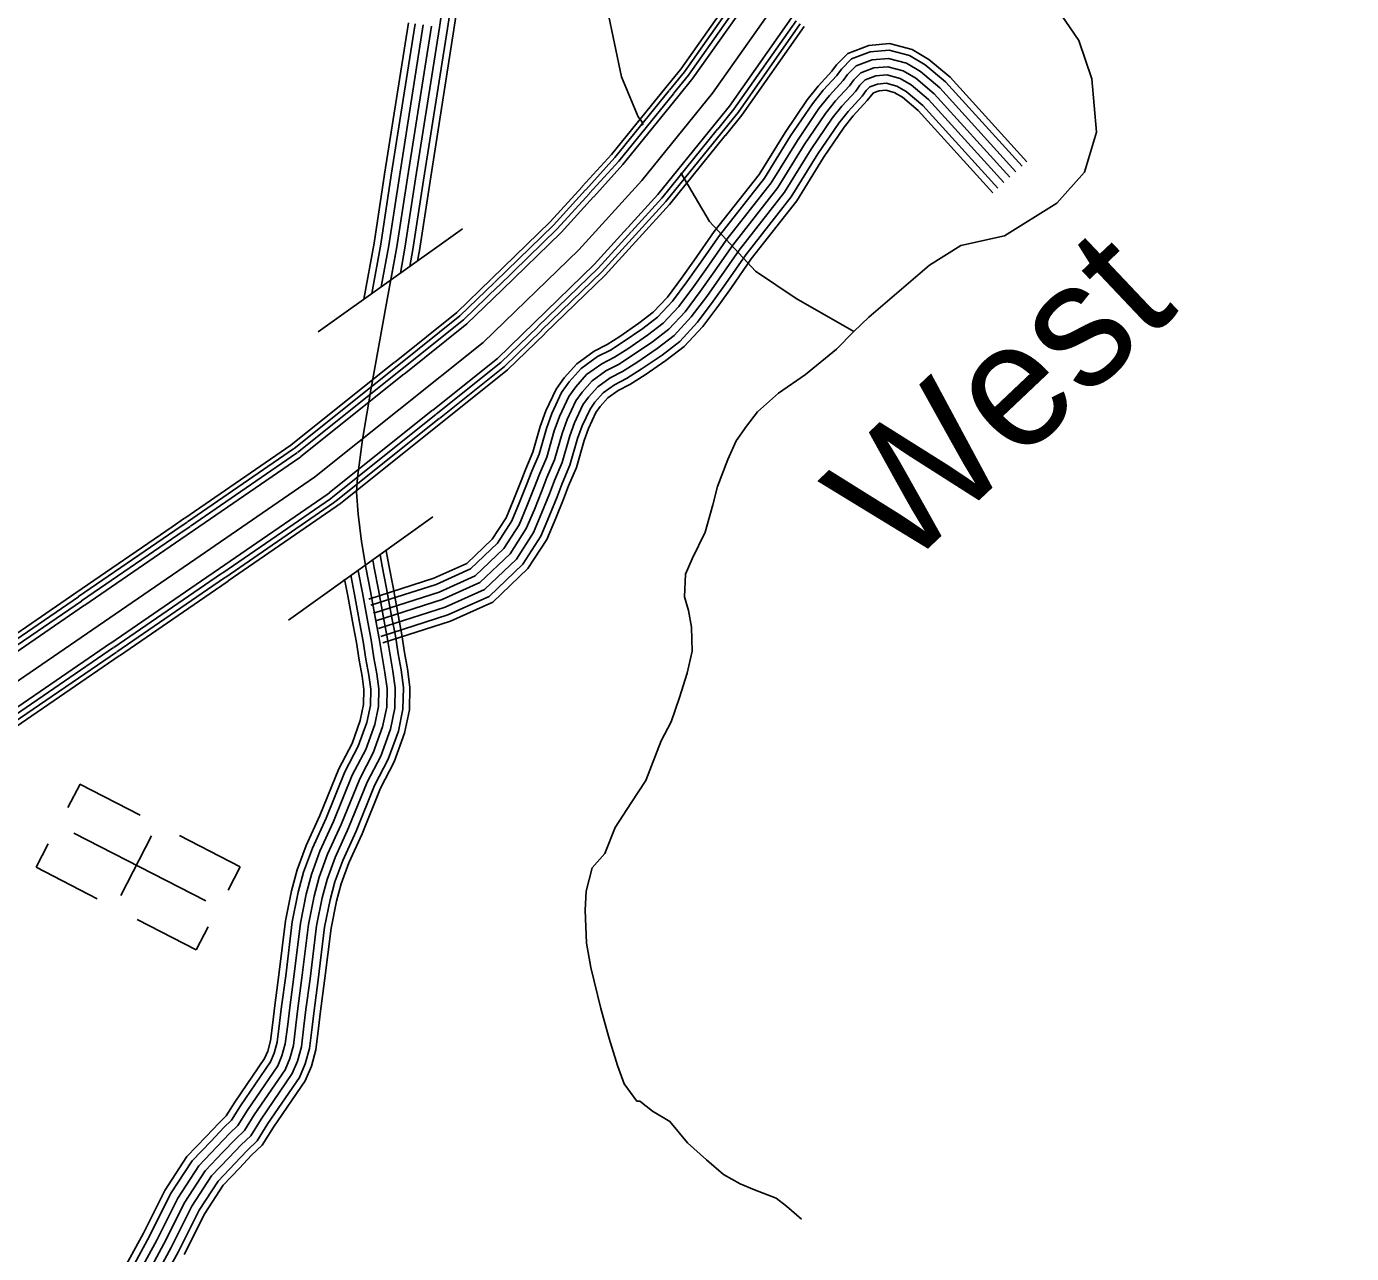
# Model space of a CAD drawing. Extents: x 1788175 to 1969470, y 584502 to 738744.
# Drawn here: x 1858324 to 1863350, y 657139 to 661794 of the extents above; entities that cross this region are included whole.
import ezdxf

# ---------------------------------------------------------------- set-up
doc = ezdxf.new("R2010")
doc.units = 0
for name, color, linetype in [('DESIGN - DRAINAGE - Bridges and Cross Drains Size Text', 7, 'Continuous'), ('DESIGN - TRANSPORTATION - Text', 7, 'Continuous'), ('DESIGN - UTILITIES - Cable (Underground) with Text', 7, 'Continuous'), ('SURVEY - CENTERLINE - Preliminary Text', 7, 'Continuous'), ('SURVEY - DRAINAGE - Storm Sewer', 7, 'Continuous'), ('SURVEY - TRANSPORTATION - Roads', 7, 'Continuous')]:
    doc.layers.add(name, color=color, linetype=linetype)

msp = doc.modelspace()

# ---------------------------------------------------------------- linework, layer by layer
at = {"layer": 'DESIGN - TRANSPORTATION - Text'}
for points in [[(1859986.8, 663242), (1860180.2, 662919.5), (1860225.3, 662708.8), (1860308.1, 662537.3), (1860348.5, 662445.6), (1860390.9, 662359.9), (1860417.1, 662312), (1860447.4, 662254.2), (1860528, 661856.1), (1860581.3, 661603.6), (1860643.6, 661451.5), (1860657.7, 661433.6), (1860661.7, 661420.1)], [(1862219.8, 661881.4), (1862315.1, 661741.1), (1862365.5, 661595.2), (1862382.4, 661393.2), (1862337.5, 661241.7), (1862232.5, 661124.4), (1862033.4, 661000.3), (1861868, 660963.9), (1861748.8, 660888.1), (1861519.2, 660691.4), (1861461.8, 660637), (1861396.4, 660570.6), (1861279.4, 660473.8), (1861176.2, 660403.1), (1861096.9, 660332.6), (1861055.4, 660278.3), (1861015.9, 660222), (1860984.4, 660151.8), (1860945.2, 660049.5), (1860927.7, 659979.4), (1860898.4, 659875.2), (1860849.2, 659774.9), (1860823.6, 659716.7), (1860820.2, 659630.7), (1860834.4, 659578.8), (1860846.8, 659514.9), (1860849.3, 659424.9), (1860829.9, 659340.8), (1860800.6, 659248.6), (1860769.3, 659156.4), (1860731.8, 659084.1), (1860673, 658933.7), (1860617.7, 658849.4), (1860556.5, 658755), (1860517.2, 658656.7), (1860469.7, 658602.4), (1860446.3, 658514.2), (1860442.8, 658442.2), (1860447.5, 658316.2), (1860464, 658224.3), (1860502.8, 658068.6), (1860533.4, 657954.8), (1860566, 657853), (1860590.3, 657783.2), (1860638.5, 657717.5), (1860650.5, 657717.6), (1860698.6, 657679.9), (1860764.6, 657640.3), (1860830.8, 657558.8), (1860903, 657495.3), (1860967.1, 657439.7), (1861031.1, 657404.1), (1861085.1, 657380.5), (1861167, 657349), (1861207, 657319.3), (1861263.1, 657269.7)], [(1860805.5, 661238.8), (1860914.9, 661053.7), (1861088.7, 660865.7), (1861242.8, 660761.8), (1861461.8, 660637)]]:
    msp.add_lwpolyline(points, dxfattribs=at)
at = {"layer": 'DESIGN - UTILITIES - Cable (Underground) with Text'}
for p, q in [((1858526.8, 658919.5), (1858481.1, 658830.8)), ((1858755, 658801.9), (1858526.7, 658919.4)), ((1858405.8, 658693.1), (1858360.4, 658605)), ((1858798.2, 658723.3), (1858682.2, 658497.9)), ((1859134.2, 658606.7), (1858904.7, 658724.8)), ((1858360.1, 658604.4), (1858592.1, 658485.1)), ((1859134.1, 658606.5), (1859088.5, 658518.1)), ((1858744, 658406.8), (1858967.6, 658291.7)), ((1858967.6, 658291.9), (1859012.6, 658379.2))]:
    msp.add_line(p, q, dxfattribs=at)
msp.add_lwpolyline([(1858502.9, 658734.5), (1859003.5, 658476.8)], dxfattribs=at)
at = {"layer": 'SURVEY - CENTERLINE - Preliminary Text'}
for points in [[(1852814.6, 655553.5), (1858962.3, 659771.6), (1859416.4, 660083.9), (1860056.5, 660595.3), (1860419, 660947.2), (1860657.3, 661209.3), (1860926.3, 661541.1), (1861215.8, 661952.5), (1861401.7, 662255.1), (1861622.6, 662668.1), (1861805.7, 663073.2), (1863349.9, 666805.4)], [(1860749, 661563), (1860805.3, 661632.5), (1861035.8, 661959.9)], [(1860762.6, 661552), (1860819.3, 661622), (1861050.1, 661949.8)], [(1860778.2, 661539.4), (1860835.3, 661609.9), (1861066.4, 661938.3)], [(1860794.5, 661527.4), (1860851.5, 661597.7), (1861083.5, 661927.4)], [(1860930, 661417.5), (1860990.7, 661492.4), (1861226.2, 661826.9)], [(1860945.8, 661404.8), (1861006.9, 661480.2), (1861242.8, 661815.3)], [(1860961.3, 661392.2), (1861022.9, 661468.1), (1861259.1, 661803.8)], [(1860974.9, 661381.2), (1861036.8, 661457.6), (1861273.4, 661793.7)], [(1860432, 661186.6), (1860542.4, 661308), (1860748.5, 661562.3)], [(1860445, 661174.8), (1860555.7, 661296.6), (1860762.1, 661551.3)], [(1860459.8, 661161.4), (1860570.8, 661283.5), (1860777.6, 661538.7)], [(1860475.4, 661148.4), (1860586.2, 661270.3), (1860793.9, 661526.7)], [(1860604.5, 661031.1), (1860718.6, 661156.7), (1860929.5, 661416.8)], [(1860619.5, 661017.4), (1860734, 661143.4), (1860945.2, 661404.1)], [(1860634.3, 661004), (1860749.2, 661130.4), (1860960.8, 661391.5)], [(1860647.2, 660992.2), (1860762.5, 661119), (1860974.4, 661380.5)], [(1860087.5, 660836.5), (1860310.1, 661052.6), (1860431.4, 661186)], [(1860099.7, 660823.9), (1860322.7, 661040.4), (1860444.4, 661174.2)], [(1860113.6, 660809.6), (1860337.1, 661026.5), (1860459.2, 661160.7)], [(1860128.4, 660795.7), (1860351.7, 661012.4), (1860474.8, 661147.7)], [(1860249.9, 660670.5), (1860477.1, 660891), (1860603.9, 661030.4)], [(1860264, 660655.9), (1860491.7, 660876.9), (1860618.9, 661016.8)], [(1860277.9, 660641.6), (1860506, 660862.9), (1860633.7, 661003.3)], [(1860290.1, 660629), (1860518.6, 660850.8), (1860646.6, 660991.5)], [(1859719.2, 660519.7), (1859956.3, 660709.1), (1860086.9, 660835.9)], [(1859730.1, 660506.1), (1859967.8, 660696), (1860099.1, 660823.3)], [(1859742.6, 660490.4), (1859981.1, 660680.9), (1860113, 660808.9)], [(1859756, 660475.2), (1859994.5, 660665.7), (1860127.8, 660795)], [(1859864.9, 660338.9), (1860109.9, 660534.7), (1860249.2, 660669.8)], [(1859877.5, 660323), (1860123.4, 660519.4), (1860263.4, 660655.3)], [(1859890, 660307.4), (1860136.6, 660504.4), (1860277.3, 660640.9)], [(1859900.9, 660293.7), (1860148.2, 660491.3), (1860289.5, 660628.4)], [(1859327.9, 660207.1), (1859718.5, 660519.2)], [(1859338.8, 660193.4), (1859729.4, 660505.5)], [(1859351.3, 660177.8), (1859741.9, 660489.9)], [(1859364.6, 660162.5), (1859755.3, 660474.6)], [(1859473.5, 660026.2), (1859864.2, 660338.3)], [(1859486.2, 660010.4), (1859876.8, 660322.5)], [(1859498.7, 659994.7), (1859889.3, 660306.8)], [(1859509.6, 659981.1), (1859900.2, 660293.2)], [(1858924.2, 659929.3), (1859326.1, 660205.6), (1859327.2, 660206.5)], [(1858934.1, 659914.8), (1859336.5, 660191.6), (1859338.1, 660192.8)], [(1858945.4, 659898.4), (1859348.4, 660175.5), (1859350.6, 660177.2)], [(1858957.7, 659882.2), (1859360.5, 660159.2), (1859363.9, 660161.9)], [(1859056.5, 659738.4), (1859464.5, 660019), (1859472.8, 660025.6)], [(1859068, 659721.7), (1859476.6, 660002.7), (1859485.5, 660009.8)], [(1859079.3, 659705.2), (1859488.5, 659986.6), (1859498, 659994.2)], [(1859089.3, 659690.8), (1859499, 659972.6), (1859508.9, 659980.5)], [(1858511.3, 659645.9), (1858876.5, 659896.5), (1858923.4, 659928.7)], [(1858521.2, 659631.5), (1858886.4, 659882), (1858933.4, 659914.3)], [(1858532.5, 659615), (1858897.7, 659865.6), (1858944.7, 659897.8)], [(1858544.8, 659598.8), (1858909.2, 659848.8), (1858956.9, 659881.6)], [(1858643.4, 659454.9), (1859008, 659705.1), (1859055.8, 659737.9)], [(1858654.9, 659438.2), (1859019.5, 659688.3), (1859067.3, 659721.2)], [(1858666.2, 659421.7), (1859030.8, 659671.9), (1859078.6, 659704.7)], [(1858676.1, 659407.3), (1859040.7, 659657.4), (1859088.5, 659690.3)], [(1858098.3, 659362.5), (1858510.6, 659645.4)], [(1858108.2, 659348.1), (1858520.5, 659631)], [(1858119.5, 659331.6), (1858531.8, 659614.5)], [(1858131.7, 659315.4), (1858544, 659598.3)], [(1858230.4, 659171.5), (1858642.7, 659454.4)], [(1858241.9, 659154.8), (1858654.2, 659437.7)], [(1858253.2, 659138.3), (1858665.5, 659421.2)], [(1858263.1, 659123.9), (1858675.4, 659406.8)]]:
    msp.add_lwpolyline(points, dxfattribs=at)
at = {"layer": 'SURVEY - DRAINAGE - Storm Sewer'}
for points in [[(1859430.1, 660635.4), (1859977.3, 661026.6)], [(1859318.1, 659542.4), (1859865.4, 659933.6)]]:
    msp.add_lwpolyline(points, dxfattribs=at)
at = {"layer": 'SURVEY - TRANSPORTATION - Roads'}
for points in [[(1859909.6, 661923.5), (1859890.3, 661790.6), (1859799.6, 661215.7), (1859759.1, 660953.1), (1859742, 660858.4)], [(1859940.4, 661919.7), (1859920.9, 661785.9), (1859830.2, 661211), (1859789.7, 660948), (1859778.1, 660884.2)], [(1859964.9, 661916.6), (1859945.4, 661782.2), (1859854.7, 661207.2), (1859814, 660943.9), (1859807, 660904.9)], [(1859859.6, 661795.2), (1859769, 661220.5), (1859728.5, 660958.2), (1859689.8, 660743.9), (1859631.7, 660421.5), (1859598.8, 660227.2), (1859579.6, 660083.1), (1859576, 660027), (1859581.8, 659943.6), (1859594.4, 659840.5), (1859612.3, 659735.2), (1859629.1, 659651), (1859649.1, 659539.4), (1859661.8, 659472), (1859672.3, 659404.6), (1859683.4, 659343.4), (1859691.7, 659283.4), (1859690.1, 659211.4), (1859674.5, 659137.3), (1859639.1, 659039.1), (1859587.8, 658940.7), (1859516.9, 658766.3), (1859465.7, 658654), (1859434.2, 658567.7), (1859414.7, 658495.6), (1859393.3, 658387.5), (1859368.5, 658185.2), (1859353.1, 658069.1), (1859345.5, 658005.1), (1859336, 657929), (1859322.3, 657878.9), (1859304.5, 657836.8), (1859187.8, 657666.1), (1859150.2, 657605.8), (1859116.5, 657573.6), (1859068.9, 657523.3), (1859001.4, 657452.9), (1858924.3, 657334.5), (1858845.3, 657176), (1858772.3, 657041.5)], [(1859772.9, 661808.4), (1859682.3, 661234), (1859642, 660972.7), (1859603.4, 660759.5), (1859603.4, 660759.3)], [(1859798.3, 661804.5), (1859707.7, 661230.1), (1859667.4, 660968.4), (1859633.4, 660780.8)], [(1859829, 661799.9), (1859738.3, 661225.3), (1859697.9, 660963.3), (1859669.6, 660806.6)], [(1859859.6, 661795.2), (1859769, 661220.5), (1859728.5, 660958.2), (1859705.8, 660832.5)], [(1859622.7, 659622), (1859869, 659700.9), (1859994, 659757.4), (1860090.8, 659849.5), (1860142.8, 659929.9), (1860170.4, 659995.1), (1860197.8, 660063.8), (1860217.7, 660116.3), (1860244.8, 660179.6), (1860272.7, 660277.2), (1860294.1, 660336), (1860332.4, 660418.1), (1860363.5, 660461.7), (1860410.9, 660515), (1860476.7, 660562.8), (1860526.7, 660587.8), (1860574, 660617.9), (1860646.9, 660668.1), (1860701.2, 660709.8), (1860755.1, 660767.8), (1860808.9, 660839.6), (1860855.6, 660904.9), (1860932.8, 661016), (1861102.7, 661233.1), (1861201.2, 661392.5), (1861285.1, 661515.8), (1861327.1, 661568.3), (1861378.3, 661624.2), (1861396, 661648.3), (1861439.9, 661692.2), (1861518.4, 661722.1), (1861597.8, 661729.3), (1861683, 661706.9), (1861747.2, 661669), (1861827.3, 661601.7), (1862118.5, 661280.8)], [(1859630.2, 659598.4), (1859877.9, 659677.8), (1860008, 659736.6), (1860110, 659833.6), (1860164.7, 659918.3), (1860193.2, 659985.7), (1860220.8, 660054.8), (1860240.6, 660107), (1860268.2, 660171.3), (1860296.2, 660269.6), (1860317, 660326.5), (1860353.8, 660405.6), (1860382.9, 660446.2), (1860427.6, 660496.6), (1860489.5, 660541.6), (1860538.9, 660566.3), (1860587.6, 660597.3), (1860661.5, 660648.1), (1860717.9, 660691.5), (1860774.1, 660752), (1860828.8, 660825), (1860875.8, 660890.7), (1860952.7, 661001.3), (1861123, 661218.9), (1861221.9, 661379), (1861305, 661501.1), (1861345.8, 661552.2), (1861397.4, 661608.4), (1861414.8, 661632.1), (1861453.7, 661671), (1861524, 661697.8), (1861595.8, 661704.3), (1861673.4, 661683.8), (1861732.9, 661648.8), (1861810.2, 661583.8), (1862100.2, 661264.2)], [(1859639.7, 659568.9), (1859889, 659648.8), (1860025.6, 659710.5), (1860134, 659813.7), (1860192.2, 659903.8), (1860221.9, 659973.9), (1860249.7, 660043.6), (1860269.4, 660095.4), (1860297.4, 660160.9), (1860325.7, 660260), (1860345.6, 660314.7), (1860380.7, 660389.9), (1860407.1, 660426.9), (1860448.5, 660473.5), (1860505.7, 660515), (1860554.2, 660539.2), (1860604.7, 660571.4), (1860679.7, 660623), (1860738.9, 660668.5), (1860797.9, 660732.1), (1860853.8, 660806.6), (1860901.1, 660872.8), (1860977.7, 660982.9), (1861148.5, 661201.2), (1861247.9, 661362.1), (1861329.9, 661482.7), (1861369.4, 661532), (1861421.3, 661588.7), (1861438.4, 661611.9), (1861470.9, 661644.4), (1861531.1, 661667.3), (1861593.1, 661672.9), (1861661.4, 661654.9), (1861714.9, 661623.4), (1861788.6, 661561.5), (1862077.2, 661243.3)], [(1859649.1, 659539.4), (1859900.2, 659619.8), (1860043.1, 659684.4), (1860158.1, 659793.8), (1860219.7, 659889.2), (1860250.6, 659962.2), (1860278.6, 660032.3), (1860298.1, 660083.8), (1860326.7, 660150.5), (1860355.2, 660250.4), (1860374.3, 660302.8), (1860407.6, 660374.2), (1860431.4, 660407.5), (1860469.5, 660450.4), (1860521.9, 660488.4), (1860569.5, 660512.2), (1860621.8, 660545.6), (1860698, 660597.9), (1860759.9, 660645.5), (1860821.7, 660712.2), (1860878.9, 660788.3), (1860926.5, 660855), (1861002.6, 660964.5), (1861174, 661183.4), (1861274, 661345.3), (1861354.9, 661464.3), (1861392.9, 661511.9), (1861445.3, 661569), (1861462, 661591.6), (1861488.2, 661617.8), (1861538.1, 661636.8), (1861590.5, 661641.6), (1861649.3, 661626.1), (1861697, 661598), (1861767.1, 661539.1), (1862054.2, 661222.5)], [(1859649.1, 659539.4), (1859900.2, 659619.8), (1860043.1, 659684.4), (1860158.1, 659793.8), (1860219.7, 659889.2), (1860250.6, 659962.2), (1860278.6, 660032.3), (1860298.1, 660083.8), (1860326.7, 660150.5), (1860355.2, 660250.4), (1860374.3, 660302.8), (1860407.6, 660374.2), (1860431.4, 660407.5), (1860469.5, 660450.4), (1860521.9, 660488.4), (1860569.5, 660512.2), (1860621.8, 660545.6), (1860698, 660597.9), (1860759.9, 660645.5), (1860821.7, 660712.2), (1860878.9, 660788.3), (1860926.5, 660855), (1861002.6, 660964.5), (1861174, 661183.4), (1861274, 661345.3), (1861354.9, 661464.3), (1861392.9, 661511.9), (1861445.3, 661569), (1861462, 661591.6), (1861488.2, 661617.8), (1861538.1, 661636.8), (1861590.5, 661641.6), (1861649.3, 661626.1), (1861697, 661598), (1861767.1, 661539.1), (1862054.2, 661222.5)], [(1859658.6, 659509.9), (1859911.3, 659590.9), (1860060.7, 659658.3), (1860182.1, 659773.9), (1860247.2, 659874.7), (1860279.2, 659950.4), (1860307.5, 660021.1), (1860326.9, 660072.2), (1860356, 660140.1), (1860384.8, 660240.9), (1860403, 660290.9), (1860434.5, 660358.5), (1860455.7, 660388.2), (1860490.4, 660427.3), (1860538, 660461.9), (1860584.7, 660485.2), (1860638.9, 660519.7), (1860716.2, 660572.8), (1860780.8, 660622.5), (1860845.6, 660692.3), (1860903.9, 660770), (1860951.8, 660837.1), (1861027.6, 660946), (1861199.5, 661165.7), (1861300, 661328.4), (1861379.8, 661445.8), (1861416.5, 661491.7), (1861469.3, 661549.3), (1861485.5, 661571.3), (1861505.4, 661591.2), (1861545.2, 661606.3), (1861587.9, 661610.2), (1861637.3, 661597.2), (1861679, 661572.6), (1861745.5, 661516.7), (1862031.3, 661201.7)], [(1859668.1, 659480.4), (1859922.5, 659561.9), (1860078.2, 659632.2), (1860206.1, 659754), (1860274.7, 659860.1), (1860307.9, 659938.6), (1860336.4, 660009.8), (1860355.6, 660060.6), (1860385.2, 660129.7), (1860414.3, 660231.3), (1860431.6, 660279), (1860461.4, 660342.8), (1860479.9, 660368.8), (1860511.4, 660404.2), (1860554.2, 660435.3), (1860600, 660458.2), (1860656, 660493.8), (1860734.5, 660547.8), (1860801.8, 660599.5), (1860869.4, 660672.4), (1860928.9, 660751.7), (1860977.1, 660819.2), (1861052.5, 660927.6), (1861224.9, 661147.9), (1861326, 661311.5), (1861404.8, 661427.4), (1861440.1, 661471.5), (1861493.2, 661529.5), (1861509.1, 661551), (1861522.6, 661564.6), (1861552.2, 661575.8), (1861585.2, 661578.8), (1861625.2, 661568.3), (1861661, 661547.2), (1861723.9, 661494.3), (1862008.3, 661180.8)], [(1859675.9, 659455.9), (1859931.7, 659537.8), (1860092.8, 659610.6), (1860226.1, 659737.5), (1860297.5, 659848), (1860331.7, 659928.8), (1860360.3, 660000.5), (1860379.5, 660051), (1860409.5, 660121), (1860438.7, 660223.4), (1860455.4, 660269.2), (1860483.7, 660329.8), (1860500.1, 660352.7), (1860528.7, 660385), (1860567.6, 660413.2), (1860612.7, 660435.8), (1860670.2, 660472.4), (1860749.6, 660527), (1860819.1, 660580.5), (1860889.1, 660655.8), (1860949.6, 660736.5), (1860998.2, 660804.4), (1861073.2, 660912.3), (1861246.1, 661133.2), (1861347.6, 661297.5), (1861425.5, 661412.1), (1861459.6, 661454.8), (1861513.1, 661513.2), (1861528.7, 661534.2), (1861536.9, 661542.5), (1861558.1, 661550.5), (1861583.1, 661552.8), (1861615.2, 661544.3), (1861646.1, 661526.1), (1861706.1, 661475.8), (1861989.3, 661163.6)], [(1859665.9, 659789.5), (1859673.3, 659746.5), (1859690, 659662.5), (1859710.1, 659550.6), (1859722.9, 659482.5), (1859733.4, 659414.9), (1859744.6, 659353.2), (1859753.8, 659287), (1859751.9, 659204.3), (1859734.3, 659120.3), (1859696, 659014.1), (1859644.1, 658914.7), (1859573.9, 658741.7), (1859523.1, 658630.4), (1859493.4, 658549), (1859475.1, 658481.5), (1859454.6, 658377.7), (1859430, 658177.4), (1859414.7, 658061.4), (1859407.1, 657997.5), (1859396.9, 657916.9), (1859381, 657858.6), (1859359.2, 657806.9), (1859239.7, 657632.1), (1859198.7, 657566.4), (1859160.4, 657529.9), (1859113.8, 657480.6), (1859050.2, 657414.2), (1858978.2, 657303.6), (1858900.3, 657147.3), (1858827.1, 657012.5)], [(1859688.4, 659804.8), (1859697.6, 659751), (1859714.3, 659667.1), (1859734.4, 659555), (1859747.2, 659486.7), (1859757.8, 659419.1), (1859769, 659357.1), (1859778.5, 659288.4), (1859776.6, 659201.4), (1859758.1, 659113.6), (1859718.7, 659004.1), (1859666.6, 658904.3), (1859596.6, 658731.9), (1859546, 658621), (1859517, 658541.5), (1859499.2, 658475.8), (1859479, 658373.7), (1859454.5, 658174.3), (1859439.2, 658058.3), (1859431.6, 657994.5), (1859421.2, 657912.1), (1859404.4, 657850.5), (1859381.1, 657795), (1859260.4, 657618.6), (1859218, 657550.6), (1859177.9, 657512.4), (1859131.7, 657463.5), (1859069.7, 657398.8), (1858999.7, 657291.3), (1858922.3, 657135.9)], [(1859609.6, 659751.1), (1859612.3, 659735.2), (1859629.1, 659651), (1859649.1, 659539.4), (1859661.8, 659472), (1859672.3, 659404.6), (1859683.4, 659343.4), (1859691.7, 659283.4), (1859690.1, 659211.4), (1859674.5, 659137.3), (1859639.1, 659039.1), (1859587.8, 658940.7), (1859516.9, 658766.3), (1859465.7, 658654), (1859434.2, 658567.7), (1859414.7, 658495.6), (1859393.3, 658387.5), (1859368.5, 658185.2), (1859353.1, 658069.1), (1859345.5, 658005.1), (1859336, 657929), (1859322.3, 657878.9), (1859304.5, 657836.8), (1859187.8, 657666.1), (1859150.2, 657605.8), (1859116.5, 657573.6), (1859068.9, 657523.3), (1859001.4, 657452.9), (1858924.3, 657334.5), (1858845.3, 657176), (1858772.3, 657041.5)], [(1859637.8, 659770.3), (1859642.8, 659740.8), (1859659.6, 659656.8), (1859679.6, 659545), (1859692.3, 659477.3), (1859702.9, 659409.8), (1859714, 659348.3), (1859722.7, 659285.2), (1859721, 659207.8), (1859704.4, 659128.8), (1859667.6, 659026.6), (1859616, 658927.7), (1859545.4, 658754), (1859494.4, 658642.2), (1859463.8, 658558.4), (1859444.9, 658488.5), (1859424, 658382.6), (1859399.2, 658181.3), (1859383.9, 658065.3), (1859376.3, 658001.3), (1859366.4, 657922.9), (1859351.6, 657868.7), (1859331.9, 657821.9), (1859213.7, 657649.1), (1859174.4, 657586.1), (1859138.4, 657551.7), (1859091.3, 657502), (1859025.8, 657433.6), (1858951.2, 657319), (1858872.8, 657161.6), (1858799.7, 657027)], [(1859530.4, 659697.2), (1859542.9, 659634.6), (1859562.9, 659523.6), (1859575.3, 659457.2), (1859585.8, 659390.1), (1859596.7, 659329.6), (1859603.8, 659278.4), (1859602.6, 659221.5), (1859589.9, 659161.3), (1859558.6, 659074.4), (1859508.1, 658977.6), (1859436.4, 658801), (1859384.5, 658687.2), (1859350.6, 658594.3), (1859329.2, 658515.6), (1859306.6, 658401.3), (1859281.5, 658196.3), (1859266.1, 658080.1), (1859258.4, 658015.7), (1859249.7, 657946.1), (1859239.2, 657907.6), (1859227.1, 657879), (1859114.3, 657714), (1859081.6, 657661.6), (1859054.3, 657635.5), (1859005.3, 657583.8), (1858932.4, 657507.7), (1858848, 657378.1), (1858767.5, 657216.5), (1858694.7, 657082.5)], [(1859553.5, 659712.9), (1859568.2, 659639.4), (1859588.2, 659528.2), (1859600.7, 659461.5), (1859611.2, 659394.3), (1859622.1, 659333.6), (1859629.6, 659279.8), (1859628.2, 659218.5), (1859614.7, 659154.2), (1859582.2, 659064), (1859531.5, 658966.8), (1859460, 658790.8), (1859408.3, 658677.5), (1859375.1, 658586.5), (1859354.3, 658509.7), (1859332.1, 658397.3), (1859307, 658193.1), (1859291.6, 658076.8), (1859284, 658012.6), (1859275, 657941.1), (1859263.5, 657899.2), (1859249.8, 657866.6), (1859135.9, 657700), (1859101.7, 657645.3), (1859072.5, 657617.4), (1859024, 657566.1), (1858952.6, 657491.6), (1858870.4, 657365.3), (1858790.3, 657204.6), (1858717.5, 657070.5)], [(1859581.4, 659731.9), (1859581.8, 659729.6), (1859598.7, 659645.2), (1859618.6, 659533.8), (1859631.2, 659466.8), (1859641.7, 659399.5), (1859652.8, 659338.5), (1859660.6, 659281.6), (1859659.1, 659215), (1859644.6, 659145.8), (1859610.7, 659051.5), (1859559.6, 658953.8), (1859488.5, 658778.6), (1859437, 658665.7), (1859404.7, 658577.1), (1859384.5, 658502.7), (1859362.7, 658392.4), (1859337.7, 658189.2), (1859322.4, 658073), (1859314.7, 658008.8), (1859305.5, 657935), (1859292.9, 657889), (1859277.2, 657851.7), (1859161.8, 657683), (1859126, 657625.5), (1859094.5, 657595.5), (1859046.4, 657544.7), (1858977, 657472.3), (1858897.3, 657349.9), (1858817.8, 657190.3), (1858744.9, 657056)]]:
    msp.add_lwpolyline(points, dxfattribs=at)

# ---------------------------------------------------------------- texts
at = {"layer": 'DESIGN - DRAINAGE - Bridges and Cross Drains Size Text'}
msp.add_text('West', height=475, rotation=43.4209, dxfattribs=at).set_placement((1861647.8, 659722.6))

doc.saveas('drawing.dxf')
